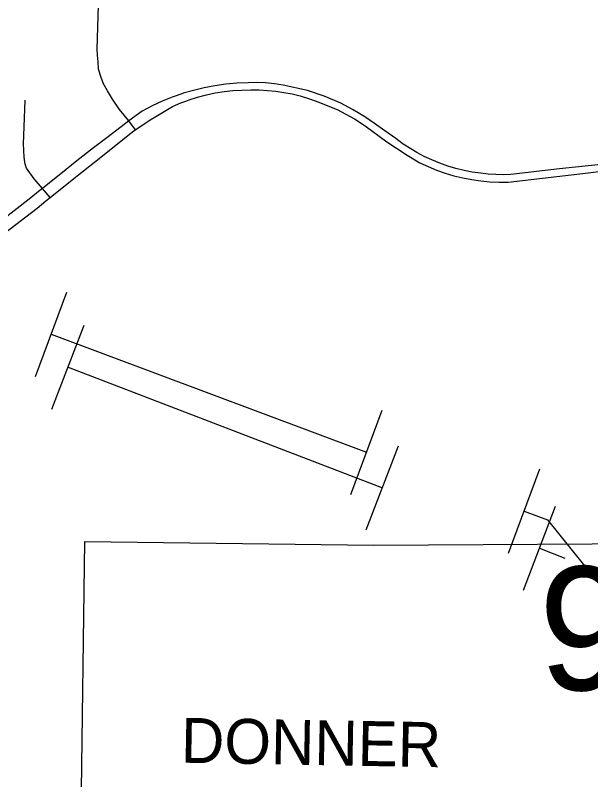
# Model space of a CAD drawing. Extents: x -157.2 to -99.3, y 12.2 to 46.2.
# Drawn here: x -146.259 to -145.747, y 32.094 to 32.775 of the extents above; entities that cross this region are included whole.
import ezdxf

# ---------------------------------------------------------------- set-up
doc = ezdxf.new("R2010")
doc.units = 0
for name, color, linetype in [('tdCoCityStreetMajor', 7, 'Continuous'), ('tdCoCityStreetMinor', 7, 'Continuous'), ('tdCoCorpBndry', 7, 'Continuous'), ('tdCoPipe1', 7, 'Continuous'), ('tdCoPipe2', 7, 'Continuous'), ('tdCoSecRdTxt', 7, 'Continuous'), ('tdCoStrucPriMaintName', 7, 'Continuous')]:
    doc.layers.add(name, color=color, linetype=linetype)

msp = doc.modelspace()

# ---------------------------------------------------------------- linework, layer by layer
at = {"layer": 'tdCoCityStreetMajor'}
msp.add_line((-146.18335, 32.64845), (-146.15902, 32.66772), dxfattribs=at)
for points in [[(-145.68891, 32.64704), (-145.77463, 32.63806), (-145.81781, 32.63314), (-145.82455, 32.63292), (-145.8313, 32.63302), (-145.83804, 32.63345), (-145.84474, 32.63421), (-145.8522, 32.63524), (-145.8596, 32.63665), (-145.86691, 32.63844), (-145.87412, 32.64059), (-145.88122, 32.64311), (-145.88818, 32.646), (-145.89497, 32.64923), (-145.9016, 32.65281), (-145.90694, 32.6558), (-145.91378, 32.66007), (-145.92041, 32.66499), (-145.93003, 32.67183), (-145.93922, 32.67846), (-145.94884, 32.68508), (-145.95889, 32.69107), (-145.96936, 32.69663), (-145.98411, 32.70283), (-145.99907, 32.70796), (-146.02088, 32.71266), (-146.02862, 32.71389), (-146.03642, 32.71466), (-146.04425, 32.71496), (-146.05208, 32.7148), (-146.06193, 32.7144), (-146.07175, 32.71353), (-146.08151, 32.71217), (-146.0912, 32.71033), (-146.10078, 32.70802), (-146.10978, 32.70537)], [(-146.10978, 32.70537), (-146.11023, 32.70523), (-146.11954, 32.70199), (-146.12868, 32.69829), (-146.13762, 32.69415), (-146.14635, 32.68957), (-146.15832, 32.68081), (-146.16515, 32.67561)], [(-146.1075, 32.69849), (-146.10456, 32.69959), (-146.09694, 32.702), (-146.0892, 32.70404), (-146.08137, 32.70569), (-146.07346, 32.70696), (-146.06551, 32.70783), (-146.05752, 32.7083), (-146.04952, 32.70838), (-146.04214, 32.70836), (-146.03477, 32.70798), (-146.02742, 32.70726), (-146.02012, 32.7062), (-146.01287, 32.70479), (-146.0057, 32.70304), (-145.99729, 32.70048), (-145.98899, 32.69759), (-145.98082, 32.69436), (-145.97278, 32.69081), (-145.9649, 32.68693), (-145.95718, 32.68273), (-145.94777, 32.67632), (-145.92832, 32.66221), (-145.91036, 32.65024), (-145.89904, 32.64362), (-145.89165, 32.64015), (-145.8841, 32.63705), (-145.87641, 32.63433), (-145.8686, 32.632), (-145.86067, 32.63005), (-145.85267, 32.6285), (-145.84459, 32.62735), (-145.83647, 32.6266), (-145.82832, 32.62625), (-145.82016, 32.6263), (-145.77698, 32.63122), (-145.75133, 32.63421), (-145.66284, 32.64511)], [(-146.13424, 32.68487), (-146.11942, 32.69363), (-146.11206, 32.69679), (-146.1075, 32.69849)], [(-146.15902, 32.66772), (-146.15383, 32.67183), (-146.1393, 32.68188), (-146.13424, 32.68487)], [(-146.16515, 32.67561), (-146.17799, 32.66585), (-146.18981, 32.65669)], [(-146.18981, 32.65669), (-146.20449, 32.64533), (-146.21402, 32.63768)], [(-146.20736, 32.62939), (-146.20428, 32.63186), (-146.18335, 32.64845)], [(-146.21402, 32.63768), (-146.23527, 32.62064), (-146.2388, 32.61781)], [(-146.23214, 32.6095), (-146.22843, 32.61248), (-146.20736, 32.62939)], [(-146.2388, 32.61781), (-146.24553, 32.61241), (-146.27546, 32.58913)], [(-146.26905, 32.58084), (-146.23997, 32.60322), (-146.23214, 32.6095)]]:
    msp.add_lwpolyline(points, dxfattribs=at)
at = {"layer": 'tdCoCityStreetMinor'}
for points in [[(-146.15225, 32.67293), (-146.15832, 32.68081), (-146.1665, 32.691), (-146.17282, 32.70021), (-146.17716, 32.70771), (-146.18071, 32.71389), (-146.18294, 32.71941), (-146.18518, 32.72691), (-146.18571, 32.73349), (-146.1861, 32.73927), (-146.18636, 32.74453), (-146.18386, 32.83279)], [(-146.22843, 32.61248), (-146.23527, 32.62064), (-146.24256, 32.62934), (-146.24955, 32.63865), (-146.25062, 32.64223), (-146.25151, 32.6485), (-146.25205, 32.66049), (-146.25151, 32.67553), (-146.25062, 32.69934)]]:
    msp.add_lwpolyline(points, dxfattribs=at)
at = {"layer": 'tdCoCorpBndry'}
msp.add_lwpolyline([(-146.20073, 32.06285), (-146.19739, 32.30632), (-145.93986, 32.30309), (-145.69666, 32.3046), (-145.70397, 32.06223)], dxfattribs=at)
at = {"layer": 'tdCoPipe1'}
for p, q in [((-146.24158, 32.45337), (-146.21351, 32.52846)), ((-145.96057, 32.34832), (-145.9325, 32.42341)), ((-145.82007, 32.2958), (-145.792, 32.37089))]:
    msp.add_line(p, q, dxfattribs=at)
for points in [[(-146.22754, 32.49091), (-145.94654, 32.38587)], [(-145.80603, 32.33334), (-145.7851, 32.32552), (-145.61517, 32.11425)]]:
    msp.add_lwpolyline(points, dxfattribs=at)
at = {"layer": 'tdCoPipe2'}
for p, q in [((-146.22683, 32.42409), (-146.19811, 32.49893)), ((-145.94674, 32.31662), (-145.91802, 32.39147)), ((-145.80669, 32.26289), (-145.77798, 32.33773))]:
    msp.add_line(p, q, dxfattribs=at)
for points in [[(-146.21247, 32.46151), (-145.93238, 32.35404)], [(-145.79234, 32.30031), (-145.76971, 32.29163)]]:
    msp.add_lwpolyline(points, dxfattribs=at)

# ---------------------------------------------------------------- texts
at = {"layer": 'tdCoSecRdTxt'}
msp.add_text('DONNER', height=0.04, rotation=358.98814, dxfattribs=at).set_placement((-146.1121, 32.10942))
at = {"layer": 'tdCoStrucPriMaintName'}
msp.add_text('97018O020', height=0.11, dxfattribs=at).set_placement((-145.79306, 32.17401))

doc.saveas('drawing.dxf')
